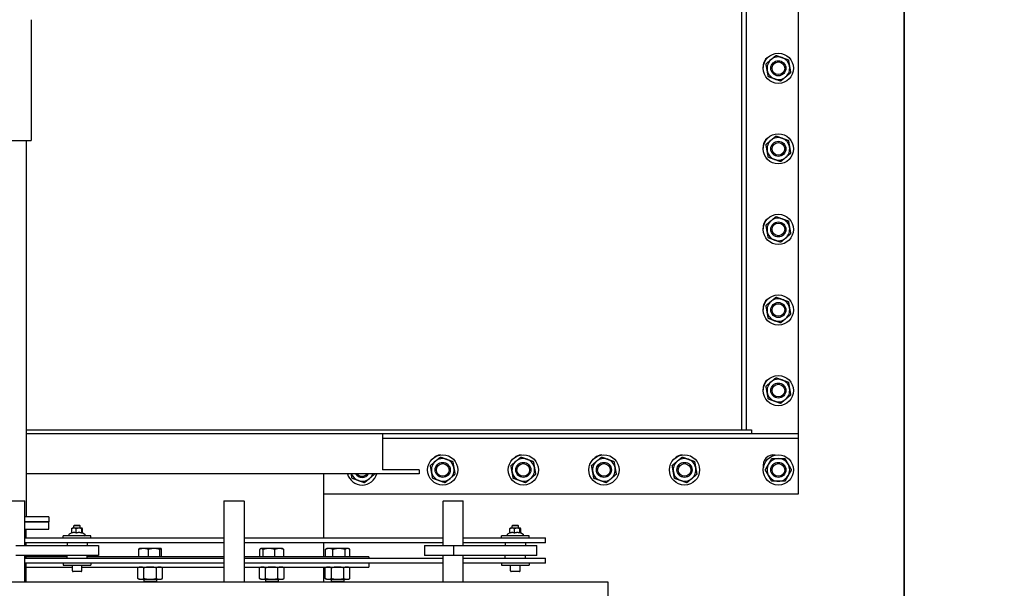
# Model space of a CAD drawing. Header units: inches. Extents: x 36 to 1719, y -84 to 1122.
# Tile 483 of 558: x 684 to 733, y 790 to 819. Entities that reach past the tile are written whole.
import ezdxf

# ---------------------------------------------------------------- set-up
doc = ezdxf.new("R2010")
doc.units = ezdxf.units.IN
doc.header["$LTSCALE"] = 48
doc.header["$MEASUREMENT"] = 0
doc.layers.add('Dimension (ANSI)', color=7, linetype='Continuous', lineweight=25)
doc.layers.add('Visible (ANSI)', color=7, linetype='Continuous', lineweight=30)
doc.styles.add('Note Text (ANSI)', font='tahoma.ttf')
doc.dimstyles.new('Architectural (ANSI)', dxfattribs={"dimscale": 48, "dimtxt": 0.125, "dimasz": 0.098425, "dimexe": 0.125, "dimexo": 0.0625, "dimgap": 0.031496, "dimtad": 0, "dimtih": 1, "dimtoh": 1, "dimdec": 4, "dimrnd": 1e-08, "dimzin": 3, "dimdsep": 46, "dimlunit": 4, "dimtxsty": 'Note Text (ANSI)', "dimcen": 0.09, "dimdle": 0.393701, "dimclrd": 256, "dimclre": 256, "dimclrt": 256, "dimadec": 0, "dimazin": 3, "dimtfac": 0.96, "dimtofl": 0, "dimtmove": 0, "dimatfit": 3, "dimfxl": 1, "dimfrac": 2, "dimtolj": 1, "dimtzin": 12, "dimlwd": -1, "dimlwe": -1, "dimarcsym": 0})

# ---------------------------------------------------------------- blocks, each defined once
blk = doc.blocks.new('*D15')
at = {"layer": 'Defpoints', "color": 0, "transparency": 16777216}
for p in [(1046.918, 854.671), (727.918, 840.715), (1046.918, 743.531)]:
    blk.add_point(p, dxfattribs=at)
at = {"layer": 'Dimension (ANSI)', "transparency": 16777216}
for p, q in [((1046.918, 851.671), (1046.918, 737.531)), ((727.918, 837.715), (727.918, 737.531)), ((732.642, 743.531), (854.572, 743.531)), ((1042.193, 743.531), (878.263, 743.531))]:
    blk.add_line(p, q, dxfattribs=at)
for points in [[(732.642, 744.318), (732.642, 742.743), (727.918, 743.531)], [(1042.193, 744.318), (1042.193, 742.743), (1046.918, 743.531)]]:
    blk.add_solid(points, dxfattribs=at)
at = {"layer": 'Dimension (ANSI)', "transparency": 16777216, "insert": (856.084, 746.656), "char_height": 6, "attachment_point": 1, "style": 'Note Text (ANSI)'}
blk.add_mtext('\\A1;26\'-7"', dxfattribs=at)
blk = doc.blocks.new('*D22')
at = {"layer": 'Defpoints', "color": 0, "transparency": 16777216}
for p in [(690.014, 1004.053), (597.741, 757.491), (727.918, 757.491)]:
    blk.add_point(p, dxfattribs=at)
at = {"layer": 'Dimension (ANSI)', "transparency": 16777216}
for p, q in [((687.014, 1004.053), (591.741, 1004.053)), ((597.741, 999.328), (597.741, 903.572)), ((597.741, 762.216), (597.741, 892.973)), ((724.918, 757.491), (591.741, 757.491))]:
    blk.add_line(p, q, dxfattribs=at)
for points in [[(596.953, 999.328), (598.528, 999.328), (597.741, 1004.053)], [(596.953, 762.216), (598.528, 762.216), (597.741, 757.491)]]:
    blk.add_solid(points, dxfattribs=at)
at = {"layer": 'Dimension (ANSI)', "transparency": 16777216, "insert": (577.782, 902.06), "char_height": 6, "attachment_point": 1, "style": 'Note Text (ANSI)'}
blk.add_mtext('\\A1;20\'-6 9/16"', dxfattribs=at)

msp = doc.modelspace()

# ---------------------------------------------------------------- linework, layer by layer
at = {"layer": 'Visible (ANSI)'}
for p, q in [((727.91768, 757.4914), (727.91768, 828.7154)), ((719.84068, 822.1246), (719.84068, 798.3582)), ((720.09068, 798.3582), (720.09068, 822.1246)), ((722.66138, 798.1789), (722.66138, 822.3039)), ((684.59068, 818.7154), (684.59068, 812.7154)), ((672.09068, 812.7154), (684.59068, 812.7154)), ((684.34067, 812.7154), (684.34067, 794.0444)), ((684.34067, 798.3582), (720.22178, 798.3582)), ((684.34067, 798.1789), (720.22178, 798.1789)), ((702.02818, 798.1789), (702.02818, 796.3664)), ((720.22178, 798.3582), (720.34068, 798.3582)), ((720.22178, 798.1789), (720.34068, 798.1789)), ((720.34068, 798.3582), (720.34068, 798.1789)), ((720.34068, 798.1789), (722.66138, 798.1789)), ((722.66138, 797.9289), (722.66138, 798.1789)), ((722.66138, 797.9289), (702.02818, 797.9289)), ((722.66138, 795.1789), (722.66138, 797.9289)), ((703.84068, 796.1789), (684.34067, 796.1789)), ((699.09068, 796.1789), (699.09068, 792.9889)), ((703.84068, 796.3664), (702.02818, 796.3664)), ((703.84068, 796.3664), (703.84068, 796.1789)), ((699.09068, 795.1789), (722.66138, 795.1789)), ((684.27818, 794.81265), (683.27818, 794.81265)), ((683.29818, 794.83265), (684.25818, 794.83265)), ((684.25818, 794.83265), (684.27818, 794.81265)), ((684.27818, 792.6139), (684.27818, 794.81265)), ((694.17318, 794.83265), (694.15318, 794.81265)), ((695.15318, 794.81265), (694.15318, 794.81265)), ((694.15318, 794.81265), (694.15318, 790.8014)), ((694.17318, 794.83265), (695.13318, 794.83265)), ((695.13318, 794.83265), (695.15318, 794.81265)), ((695.15318, 794.81265), (695.15318, 790.8014)), ((705.04818, 794.83265), (705.02818, 794.81265)), ((706.02818, 794.81265), (705.02818, 794.81265)), ((705.02818, 792.6139), (705.02818, 794.81265)), ((705.04818, 794.83265), (706.00818, 794.83265)), ((706.00818, 794.83265), (706.02818, 794.81265)), ((706.02818, 792.6139), (706.02818, 794.81265)), ((685.46568, 794.0444), (684.27818, 794.0444)), ((685.46568, 794.0444), (685.46568, 793.7944)), ((685.46568, 793.7944), (684.27818, 793.7944)), ((684.27818, 793.7944), (685.46568, 793.7944)), ((685.46568, 793.4194), (685.46568, 793.7944)), ((686.74348, 793.6299), (686.71068, 793.59685)), ((687.02268, 793.59685), (686.71068, 793.59685)), ((686.71068, 793.4729), (686.71068, 793.59685)), ((686.74348, 793.6299), (686.98988, 793.6299)), ((686.98988, 793.6299), (687.02268, 793.59685)), ((687.02268, 793.4729), (687.02268, 793.59685)), ((708.49348, 793.6299), (708.46068, 793.59685)), ((708.77268, 793.59685), (708.46068, 793.59685)), ((708.46068, 793.4729), (708.46068, 793.59685)), ((708.49348, 793.6299), (708.73988, 793.6299)), ((708.73988, 793.6299), (708.77268, 793.59685)), ((708.77268, 793.4729), (708.77268, 793.59685)), ((684.27818, 793.4194), (685.46568, 793.4194)), ((684.34068, 792.9889), (684.34068, 793.4194)), ((687.55418, 793.0979), (686.17918, 793.0979)), ((686.17918, 792.9889), (686.17918, 793.0979)), ((686.59974, 793.24359), (686.47668, 793.17254)), ((686.59974, 793.23104), (686.59974, 793.45057)), ((686.61668, 793.4729), (686.61445, 793.47161)), ((686.71406, 793.4729), (686.61668, 793.4729)), ((686.96185, 793.4729), (686.71406, 793.4729)), ((686.82838, 793.23104), (686.82838, 793.45057)), ((687.11447, 793.4729), (686.96185, 793.4729)), ((687.09532, 793.23104), (687.09532, 793.45057)), ((687.11668, 793.4729), (687.11447, 793.4729)), ((687.11668, 793.4729), (687.11891, 793.47161)), ((687.11891, 793.25208), (687.25668, 793.17254)), ((687.13362, 793.24359), (687.13362, 793.45057)), ((687.55418, 792.9889), (687.55418, 793.0979)), ((709.30418, 793.0979), (707.92918, 793.0979)), ((707.92918, 792.9889), (707.92918, 793.0979)), ((708.3496, 793.24351), (708.22668, 793.17254)), ((708.3496, 793.23104), (708.3496, 793.45057)), ((708.36668, 793.4729), (708.36441, 793.47159)), ((708.46381, 793.4729), (708.36668, 793.4729)), ((708.71156, 793.4729), (708.46381, 793.4729)), ((708.57803, 793.23104), (708.57803, 793.45057)), ((708.86443, 793.4729), (708.71156, 793.4729)), ((708.8451, 793.23104), (708.8451, 793.45057)), ((708.86668, 793.4729), (708.86443, 793.4729)), ((708.86668, 793.4729), (708.86895, 793.47159)), ((708.86895, 793.25206), (709.00668, 793.17254)), ((708.88375, 793.24351), (708.88375, 793.45057)), ((709.30418, 792.9889), (709.30418, 793.0979)), ((683.81914, 792.6139), (687.93713, 792.6139)), ((684.27818, 792.9889), (694.15318, 792.9889)), ((694.15318, 792.7389), (684.27818, 792.7389)), ((684.34068, 792.6139), (684.34068, 792.7389)), ((686.36668, 792.7389), (686.36668, 792.6139)), ((687.36668, 792.7389), (687.36668, 792.6139)), ((687.93713, 792.6139), (687.93713, 792.1139)), ((695.15318, 792.9889), (705.02818, 792.9889)), ((705.02818, 792.7389), (695.15318, 792.7389)), ((699.09068, 792.7389), (699.09068, 792.0444)), ((704.11456, 792.6139), (705.56914, 792.6139)), ((704.11456, 792.6139), (704.11456, 792.1139)), ((705.56914, 792.6139), (709.68713, 792.6139)), ((705.56914, 792.1139), (705.56914, 792.6139)), ((706.02818, 792.9889), (710.11668, 792.9889)), ((710.11668, 792.7389), (706.02818, 792.7389)), ((708.11668, 792.7389), (708.11668, 792.6139)), ((709.11668, 792.7389), (709.11668, 792.6139)), ((709.68713, 792.1139), (709.68713, 792.6139)), ((710.11668, 792.7389), (710.11668, 792.9889)), ((687.93713, 792.1139), (683.81914, 792.1139)), ((684.27818, 790.8014), (684.27818, 792.1139)), ((684.34068, 791.9889), (684.34068, 792.1139)), ((686.36668, 791.9889), (686.36668, 792.1139)), ((687.36668, 791.9889), (687.36668, 792.1139)), ((689.92704, 792.0444), (689.92704, 792.41882)), ((689.96253, 792.46627), (689.95795, 792.46363)), ((690.17038, 792.46627), (689.96253, 792.46627)), ((690.69708, 792.46627), (690.17038, 792.46627)), ((690.41371, 792.0444), (690.41371, 792.41882)), ((691.02049, 792.46627), (690.69708, 792.46627)), ((690.98045, 792.0444), (690.98045, 792.41882)), ((691.02503, 792.46627), (691.02049, 792.46627)), ((691.02503, 792.46627), (691.02961, 792.46363)), ((691.06052, 792.0444), (691.06052, 792.41882)), ((695.93655, 792.0444), (695.93655, 792.41882)), ((695.99783, 792.46627), (695.97909, 792.45545)), ((696.01593, 792.46627), (695.99783, 792.46627)), ((696.39158, 792.46627), (696.01593, 792.46627)), ((696.09532, 792.0444), (696.09532, 792.41882)), ((696.90473, 792.46627), (696.39158, 792.46627)), ((696.68785, 792.0444), (696.68785, 792.41882)), ((697.06033, 792.46627), (696.90473, 792.46627)), ((697.06033, 792.46627), (697.07907, 792.45545)), ((697.12161, 792.0444), (697.12161, 792.41882)), ((699.18717, 792.0444), (699.18717, 792.41882)), ((699.26411, 792.46627), (699.22034, 792.441)), ((699.37389, 792.46627), (699.26411, 792.46627)), ((699.8647, 792.46627), (699.37389, 792.46627)), ((699.56061, 792.0444), (699.56061, 792.41882)), ((700.28617, 792.46627), (699.8647, 792.46627)), ((700.1688, 792.0444), (700.1688, 792.41882)), ((700.32661, 792.46627), (700.28617, 792.46627)), ((700.32661, 792.46627), (700.37038, 792.441)), ((700.40355, 792.0444), (700.40355, 792.41882)), ((705.56914, 792.1139), (704.11456, 792.1139)), ((705.02818, 790.8014), (705.02818, 792.1139)), ((709.68713, 792.1139), (705.56914, 792.1139)), ((706.02818, 790.8014), (706.02818, 792.1139)), ((708.11668, 791.9889), (708.11668, 792.1139)), ((709.11668, 791.9889), (709.11668, 792.1139)), ((684.27818, 791.9889), (694.15318, 791.9889)), ((694.15318, 791.7389), (684.27818, 791.7389)), ((686.36668, 792.0444), (684.34068, 792.0444)), ((684.34068, 790.8014), (684.34068, 791.7389)), ((686.17918, 791.7389), (686.17918, 791.6299)), ((686.17918, 791.6299), (687.55418, 791.6299)), ((686.63218, 791.3499), (686.63218, 791.6299)), ((687.10118, 791.3499), (687.10118, 791.6299)), ((694.15318, 792.0444), (687.36668, 792.0444)), ((687.55418, 791.7389), (687.55418, 791.6299)), ((701.34068, 792.0444), (695.15318, 792.0444)), ((695.15318, 791.9889), (705.02818, 791.9889)), ((705.02818, 791.7389), (695.15318, 791.7389)), ((701.34068, 792.0444), (701.34068, 791.9889)), ((701.34068, 791.7389), (701.34068, 791.5444)), ((706.02818, 791.9889), (710.11668, 791.9889)), ((710.11668, 791.7389), (706.02818, 791.7389)), ((707.92918, 791.7389), (707.92918, 791.6299)), ((707.92918, 791.6299), (709.30418, 791.6299)), ((708.38218, 791.3499), (708.38218, 791.6299)), ((708.85118, 791.3499), (708.85118, 791.6299)), ((709.30418, 791.7389), (709.30418, 791.6299)), ((710.11668, 791.7389), (710.11668, 791.9889)), ((684.34068, 791.5444), (686.63218, 791.5444)), ((687.06918, 791.3179), (686.66418, 791.3179)), ((687.10118, 791.5444), (694.15318, 791.5444)), ((689.96278, 791.5444), (689.88063, 791.50609)), ((689.88063, 790.9737), (689.88063, 791.50609)), ((690.18721, 790.9737), (690.18721, 791.50609)), ((690.80035, 790.9737), (690.80035, 791.50609)), ((691.02478, 791.5444), (691.10693, 791.50609)), ((691.10693, 790.9737), (691.10693, 791.50609)), ((695.15318, 791.5444), (701.34068, 791.5444)), ((695.99808, 791.5444), (695.91593, 791.50609)), ((695.91593, 790.9737), (695.91593, 791.50609)), ((696.22251, 790.9737), (696.22251, 791.50609)), ((696.83565, 790.9737), (696.83565, 791.50609)), ((697.06008, 791.5444), (697.14223, 791.50609)), ((697.14223, 790.9737), (697.14223, 791.50609)), ((699.09068, 791.5444), (699.09068, 790.8014)), ((699.26436, 791.5444), (699.18221, 791.50609)), ((699.18221, 790.9737), (699.18221, 791.50609)), ((699.48879, 790.9737), (699.48879, 791.50609)), ((700.10193, 790.9737), (700.10193, 791.50609)), ((700.32636, 791.5444), (700.40851, 791.50609)), ((700.40851, 790.9737), (700.40851, 791.50609)), ((708.81918, 791.3179), (708.41418, 791.3179)), ((713.21568, 790.8014), (643.46568, 790.8014)), ((689.96278, 790.9354), (689.88063, 790.9737)), ((689.96278, 790.9354), (690.03392, 790.9354)), ((690.03392, 790.9354), (690.49378, 790.9354)), ((690.18128, 790.9354), (690.18128, 790.8485)), ((690.18128, 790.8485), (690.80628, 790.8485)), ((690.22838, 790.8014), (690.18128, 790.8485)), ((690.49378, 790.9354), (690.95364, 790.9354)), ((690.75918, 790.8014), (690.80628, 790.8485)), ((690.80628, 790.9354), (690.80628, 790.8485)), ((690.95364, 790.9354), (691.02478, 790.9354)), ((691.02478, 790.9354), (691.10693, 790.9737)), ((695.99808, 790.9354), (695.91593, 790.9737)), ((695.99808, 790.9354), (696.06922, 790.9354)), ((696.06922, 790.9354), (696.52908, 790.9354)), ((696.21658, 790.9354), (696.21658, 790.8485)), ((696.21658, 790.8485), (696.84158, 790.8485)), ((696.26368, 790.8014), (696.21658, 790.8485)), ((696.52908, 790.9354), (696.98894, 790.9354)), ((696.79448, 790.8014), (696.84158, 790.8485)), ((696.84158, 790.9354), (696.84158, 790.8485)), ((696.98894, 790.9354), (697.06008, 790.9354)), ((697.06008, 790.9354), (697.14223, 790.9737)), ((699.26436, 790.9354), (699.18221, 790.9737)), ((699.26436, 790.9354), (699.3355, 790.9354)), ((699.3355, 790.9354), (699.79536, 790.9354)), ((699.48286, 790.9354), (699.48286, 790.8485)), ((699.48286, 790.8485), (700.10786, 790.8485)), ((699.52996, 790.8014), (699.48286, 790.8485)), ((699.79536, 790.9354), (700.25522, 790.9354)), ((700.06076, 790.8014), (700.10786, 790.8485)), ((700.10786, 790.9354), (700.10786, 790.8485)), ((700.25522, 790.9354), (700.32636, 790.9354)), ((700.32636, 790.9354), (700.40851, 790.9737)), ((713.21568, 772.8639), (713.21568, 790.8014))]:
    msp.add_line(p, q, dxfattribs=at)
for centre, radius in [((721.66768, 816.3039), 0.75), ((721.66768, 816.3039), 0.37513), ((721.66768, 816.3039), 0.375), ((721.66768, 816.3039), 0.31366), ((721.66768, 812.3039), 0.75), ((721.66768, 812.3039), 0.37513), ((721.66768, 812.3039), 0.375), ((721.66768, 812.3039), 0.31366), ((721.66768, 808.3039), 0.75), ((721.66768, 808.3039), 0.37513), ((721.66768, 808.3039), 0.375), ((721.66768, 808.3039), 0.31366), ((721.66768, 804.3039), 0.75), ((721.66768, 804.3039), 0.37513), ((721.66768, 804.3039), 0.375), ((721.66768, 804.3039), 0.31366), ((721.66768, 800.3039), 0.75), ((721.66768, 800.3039), 0.37513), ((721.66768, 800.3039), 0.375), ((721.66768, 800.3039), 0.31366), ((705.01143, 796.3664), 0.75), ((709.01143, 796.3664), 0.75), ((713.01143, 796.3664), 0.75), ((717.01143, 796.3664), 0.75), ((721.66768, 796.3664), 0.75), ((705.01143, 796.3664), 0.37513), ((705.01143, 796.3664), 0.375), ((705.01143, 796.3664), 0.31366), ((709.01143, 796.3664), 0.37513), ((709.01143, 796.3664), 0.375), ((709.01143, 796.3664), 0.31366), ((713.01143, 796.3664), 0.37513), ((713.01143, 796.3664), 0.375), ((713.01143, 796.3664), 0.31366), ((717.01143, 796.3664), 0.37513), ((717.01143, 796.3664), 0.375), ((717.01143, 796.3664), 0.31366), ((721.66768, 796.3664), 0.37513), ((721.66768, 796.3664), 0.375), ((721.66768, 796.3664), 0.31366)]:
    msp.add_circle(centre, radius, dxfattribs=at)
for centre, radius, start, end in [((721.41138, 816.4207), 0.5, 121.377717, 189.62326), ((721.66768, 816.3039), 0.5625, 130.16068, 190.16068), ((721.66768, 816.3039), 0.5625, 70.16068, 130.16068), ((721.66768, 816.3039), 0.5625, 10.16068, 70.16068), ((721.66768, 816.3039), 0.5625, 190.16068, 250.16068), ((721.66768, 816.3039), 0.5625, 310.16068, 10.16068), ((721.66768, 816.3039), 0.5625, 250.16068, 310.16068), ((721.41138, 812.4207), 0.5, 121.377717, 189.62326), ((721.66768, 812.3039), 0.5625, 130.16068, 190.16068), ((721.66768, 812.3039), 0.5625, 70.16068, 130.16068), ((721.66768, 812.3039), 0.5625, 10.16068, 70.16068), ((721.66768, 812.3039), 0.5625, 190.16068, 250.16068), ((721.66768, 812.3039), 0.5625, 310.16068, 10.16068), ((721.66768, 812.3039), 0.5625, 250.16068, 310.16068), ((721.41138, 808.4207), 0.5, 121.377717, 189.62326), ((721.66768, 808.3039), 0.5625, 130.16068, 190.16068), ((721.66768, 808.3039), 0.5625, 70.16068, 130.16068), ((721.66768, 808.3039), 0.5625, 10.16068, 70.16068), ((721.66768, 808.3039), 0.5625, 190.16068, 250.16068), ((721.66768, 808.3039), 0.5625, 310.16068, 10.16068), ((721.66768, 808.3039), 0.5625, 250.16068, 310.16068), ((721.41138, 804.4207), 0.5, 121.377717, 189.62326), ((721.66768, 804.3039), 0.5625, 70.16068, 130.16068), ((721.66768, 804.3039), 0.5625, 10.16068, 70.16068), ((721.66768, 804.3039), 0.5625, 130.16068, 190.16068), ((721.66768, 804.3039), 0.5625, 310.16068, 10.16068), ((721.66768, 804.3039), 0.5625, 190.16068, 250.16068), ((721.66768, 804.3039), 0.5625, 250.16068, 310.16068), ((721.66768, 800.3039), 0.5625, 70.16068, 130.16068), ((721.41138, 800.4207), 0.5, 121.377717, 189.62326), ((721.66768, 800.3039), 0.5625, 130.16068, 190.16068), ((721.66768, 800.3039), 0.5625, 10.16068, 70.16068), ((721.66768, 800.3039), 0.5625, 310.16068, 10.16068), ((721.66768, 800.3039), 0.5625, 190.16068, 250.16068), ((721.66768, 800.3039), 0.5625, 250.16068, 310.16068), ((704.91138, 796.6082), 0.5, 91.30917, 133.647606), ((708.91138, 796.6082), 0.5, 91.30917, 133.647606), ((712.91138, 796.6082), 0.5, 91.30917, 133.647606), ((716.91138, 796.6082), 0.5, 91.30917, 133.647606), ((721.41138, 796.6082), 0.5, 78.978827, 194.356063), ((705.01143, 796.3664), 0.5625, 130.16068, 190.16068), ((705.01143, 796.3664), 0.5625, 70.16068, 130.16068), ((705.01143, 796.3664), 0.5625, 10.16068, 70.16068), ((709.01143, 796.3664), 0.5625, 130.16068, 190.16068), ((709.01143, 796.3664), 0.5625, 70.16068, 130.16068), ((709.01143, 796.3664), 0.5625, 10.16068, 70.16068), ((713.01143, 796.3664), 0.5625, 130.16068, 190.16068), ((713.01143, 796.3664), 0.5625, 70.16068, 130.16068), ((713.01143, 796.3664), 0.5625, 10.16068, 70.16068), ((717.01143, 796.3664), 0.5625, 130.16068, 190.16068), ((717.01143, 796.3664), 0.5625, 70.16068, 130.16068), ((717.01143, 796.3664), 0.5625, 10.16068, 70.16068), ((721.66768, 796.3664), 0.5625, 150, 210), ((721.66768, 796.3664), 0.5625, 90, 150), ((721.66768, 796.3664), 0.5625, 30, 90), ((721.66768, 796.3664), 0.5625, 330, 30), ((701.01143, 796.3664), 0.75, 194.477512, 345.522488), ((701.01143, 796.3664), 0.5625, 199.471221, 250.16068), ((701.01143, 796.3664), 0.37513, 209.988838, 330.011162), ((701.01143, 796.3664), 0.375, 210, 330), ((701.01143, 796.3664), 0.31366, 216.711822, 323.288178), ((701.01143, 796.3664), 0.5625, 310.16068, 340.528779), ((705.01143, 796.3664), 0.5625, 190.16068, 250.16068), ((705.01143, 796.3664), 0.5625, 310.16068, 10.16068), ((709.01143, 796.3664), 0.5625, 190.16068, 250.16068), ((709.01143, 796.3664), 0.5625, 310.16068, 10.16068), ((713.01143, 796.3664), 0.5625, 190.16068, 250.16068), ((713.01143, 796.3664), 0.5625, 310.16068, 10.16068), ((717.01143, 796.3664), 0.5625, 190.16068, 250.16068), ((717.01143, 796.3664), 0.5625, 310.16068, 10.16068), ((721.66768, 796.3664), 0.5625, 210, 270), ((721.66768, 796.3664), 0.5625, 270, 330), ((701.01143, 796.3664), 0.5625, 250.16068, 310.16068), ((705.01143, 796.3664), 0.5625, 250.16068, 310.16068), ((709.01143, 796.3664), 0.5625, 250.16068, 310.16068), ((713.01143, 796.3664), 0.5625, 250.16068, 310.16068), ((717.01143, 796.3664), 0.5625, 250.16068, 310.16068), ((686.49668, 793.1379), 0.04, 120, 270), ((687.23668, 793.1379), 0.04, 270, 60), ((708.24668, 793.1379), 0.04, 120, 270), ((708.98668, 793.1379), 0.04, 270, 60), ((686.66418, 791.3499), 0.032, 180, 270), ((687.06918, 791.3499), 0.032, 270, 0), ((708.41418, 791.3499), 0.032, 180, 270), ((708.81918, 791.3499), 0.032, 270, 0)]:
    msp.add_arc(centre, radius, start, end, dxfattribs=at)
for points, weights in [([(721.05671, 816.52433), (721.18972, 816.63658), (721.30491, 816.73378)], [1, 1.0379548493, 1]), ([(721.114, 816.20467), (721.08741, 816.35303), (721.05671, 816.52433)], [1, 1.0379548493, 1]), ([(721.30491, 816.73378), (721.42009, 816.83099), (721.5531, 816.94323)], [1, 1.0379548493, 1]), ([(721.5531, 816.94323), (721.71681, 816.88416), (721.85859, 816.83301)], [1, 1.0379548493, 1]), ([(721.85859, 816.83301), (722.00036, 816.78186), (722.16407, 816.72279)], [1, 1.0379548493, 1]), ([(722.16407, 816.72279), (722.19477, 816.55149), (722.22136, 816.40313)], [1, 1.0379548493, 1]), ([(721.17129, 815.885), (721.14059, 816.05631), (721.114, 816.20467)], [1, 1.0379548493, 1]), ([(722.27865, 816.08346), (722.14564, 815.97122), (722.03046, 815.87401)], [1, 1.0379548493, 1]), ([(722.22136, 816.40313), (722.24795, 816.25477), (722.27865, 816.08346)], [1, 1.0379548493, 1]), ([(721.47678, 815.77478), (721.335, 815.82594), (721.17129, 815.885)], [1, 1.0379548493, 1]), ([(721.78226, 815.66457), (721.61855, 815.72363), (721.47678, 815.77478)], [1, 1.0379548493, 1]), ([(722.03046, 815.87401), (721.91527, 815.77681), (721.78226, 815.66457)], [1, 1.0379548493, 1]), ([(721.05671, 812.52433), (721.18972, 812.63658), (721.30491, 812.73378)], [1, 1.0379548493, 1]), ([(721.30491, 812.73378), (721.42009, 812.83099), (721.5531, 812.94323)], [1, 1.0379548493, 1]), ([(721.5531, 812.94323), (721.71681, 812.88416), (721.85859, 812.83301)], [1, 1.0379548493, 1]), ([(721.85859, 812.83301), (722.00036, 812.78186), (722.16407, 812.72279)], [1, 1.0379548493, 1]), ([(722.16407, 812.72279), (722.19477, 812.55149), (722.22136, 812.40313)], [1, 1.0379548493, 1]), ([(721.114, 812.20467), (721.08741, 812.35303), (721.05671, 812.52433)], [1, 1.0379548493, 1]), ([(721.17129, 811.885), (721.14059, 812.05631), (721.114, 812.20467)], [1, 1.0379548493, 1]), ([(722.22136, 812.40313), (722.24795, 812.25477), (722.27865, 812.08346)], [1, 1.0379548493, 1]), ([(721.47678, 811.77478), (721.335, 811.82594), (721.17129, 811.885)], [1, 1.0379548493, 1]), ([(721.78226, 811.66457), (721.61855, 811.72363), (721.47678, 811.77478)], [1, 1.0379548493, 1]), ([(722.03046, 811.87401), (721.91527, 811.77681), (721.78226, 811.66457)], [1, 1.0379548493, 1]), ([(722.27865, 812.08346), (722.14564, 811.97122), (722.03046, 811.87401)], [1, 1.0379548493, 1]), ([(721.05671, 808.52433), (721.18972, 808.63658), (721.30491, 808.73378)], [1, 1.0379548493, 1]), ([(721.30491, 808.73378), (721.42009, 808.83099), (721.5531, 808.94323)], [1, 1.0379548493, 1]), ([(721.5531, 808.94323), (721.71681, 808.88416), (721.85859, 808.83301)], [1, 1.0379548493, 1]), ([(721.85859, 808.83301), (722.00036, 808.78186), (722.16407, 808.72279)], [1, 1.0379548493, 1]), ([(722.16407, 808.72279), (722.19477, 808.55149), (722.22136, 808.40313)], [1, 1.0379548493, 1]), ([(721.114, 808.20467), (721.08741, 808.35303), (721.05671, 808.52433)], [1, 1.0379548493, 1]), ([(721.17129, 807.885), (721.14059, 808.05631), (721.114, 808.20467)], [1, 1.0379548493, 1]), ([(722.22136, 808.40313), (722.24795, 808.25477), (722.27865, 808.08346)], [1, 1.0379548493, 1]), ([(721.47678, 807.77478), (721.335, 807.82594), (721.17129, 807.885)], [1, 1.0379548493, 1]), ([(721.78226, 807.66457), (721.61855, 807.72363), (721.47678, 807.77478)], [1, 1.0379548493, 1]), ([(722.03046, 807.87401), (721.91527, 807.77681), (721.78226, 807.66457)], [1, 1.0379548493, 1]), ([(722.27865, 808.08346), (722.14564, 807.97122), (722.03046, 807.87401)], [1, 1.0379548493, 1]), ([(721.30491, 804.73378), (721.42009, 804.83099), (721.5531, 804.94323)], [1, 1.0379548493, 1]), ([(721.5531, 804.94323), (721.71681, 804.88416), (721.85859, 804.83301)], [1, 1.0379548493, 1]), ([(721.85859, 804.83301), (722.00036, 804.78186), (722.16407, 804.72279)], [1, 1.0379548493, 1]), ([(721.05671, 804.52433), (721.18972, 804.63658), (721.30491, 804.73378)], [1, 1.0379548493, 1]), ([(721.114, 804.20467), (721.08741, 804.35303), (721.05671, 804.52433)], [1, 1.0379548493, 1]), ([(722.16407, 804.72279), (722.19477, 804.55149), (722.22136, 804.40313)], [1, 1.0379548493, 1]), ([(722.22136, 804.40313), (722.24795, 804.25477), (722.27865, 804.08346)], [1, 1.0379548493, 1]), ([(721.17129, 803.885), (721.14059, 804.05631), (721.114, 804.20467)], [1, 1.0379548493, 1]), ([(721.47678, 803.77478), (721.335, 803.82594), (721.17129, 803.885)], [1, 1.0379548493, 1]), ([(722.03046, 803.87401), (721.91527, 803.77681), (721.78226, 803.66457)], [1, 1.0379548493, 1]), ([(722.27865, 804.08346), (722.14564, 803.97122), (722.03046, 803.87401)], [1, 1.0379548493, 1]), ([(721.78226, 803.66457), (721.61855, 803.72363), (721.47678, 803.77478)], [1, 1.0379548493, 1]), ([(721.30491, 800.73378), (721.42009, 800.83099), (721.5531, 800.94323)], [1, 1.0379548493, 1]), ([(721.5531, 800.94323), (721.71681, 800.88416), (721.85859, 800.83301)], [1, 1.0379548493, 1]), ([(721.05671, 800.52433), (721.18972, 800.63658), (721.30491, 800.73378)], [1, 1.0379548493, 1]), ([(721.114, 800.20467), (721.08741, 800.35303), (721.05671, 800.52433)], [1, 1.0379548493, 1]), ([(721.85859, 800.83301), (722.00036, 800.78186), (722.16407, 800.72279)], [1, 1.0379548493, 1]), ([(722.16407, 800.72279), (722.19477, 800.55149), (722.22136, 800.40313)], [1, 1.0379548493, 1]), ([(722.22136, 800.40313), (722.24795, 800.25477), (722.27865, 800.08346)], [1, 1.0379548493, 1]), ([(721.17129, 799.885), (721.14059, 800.05631), (721.114, 800.20467)], [1, 1.0379548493, 1]), ([(722.27865, 800.08346), (722.14564, 799.97122), (722.03046, 799.87401)], [1, 1.0379548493, 1]), ([(721.47678, 799.77478), (721.335, 799.82594), (721.17129, 799.885)], [1, 1.0379548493, 1]), ([(721.78226, 799.66457), (721.61855, 799.72363), (721.47678, 799.77478)], [1, 1.0379548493, 1]), ([(722.03046, 799.87401), (721.91527, 799.77681), (721.78226, 799.66457)], [1, 1.0379548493, 1]), ([(704.64866, 796.79628), (704.76384, 796.89349), (704.89685, 797.00573)], [1, 1.0379548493, 1]), ([(704.89685, 797.00573), (705.06056, 796.94666), (705.20234, 796.89551)], [1, 1.0379548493, 1]), ([(708.64866, 796.79628), (708.76384, 796.89349), (708.89685, 797.00573)], [1, 1.0379548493, 1]), ([(708.89685, 797.00573), (709.06056, 796.94666), (709.20234, 796.89551)], [1, 1.0379548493, 1]), ([(712.64866, 796.79628), (712.76384, 796.89349), (712.89685, 797.00573)], [1, 1.0379548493, 1]), ([(712.89685, 797.00573), (713.06056, 796.94666), (713.20234, 796.89551)], [1, 1.0379548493, 1]), ([(716.64866, 796.79628), (716.76384, 796.89349), (716.89685, 797.00573)], [1, 1.0379548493, 1]), ([(716.89685, 797.00573), (717.06056, 796.94666), (717.20234, 796.89551)], [1, 1.0379548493, 1]), ([(704.40046, 796.58683), (704.53347, 796.69908), (704.64866, 796.79628)], [1, 1.0379548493, 1]), ([(704.45775, 796.26717), (704.43116, 796.41553), (704.40046, 796.58683)], [1, 1.0379548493, 1]), ([(705.20234, 796.89551), (705.34411, 796.84436), (705.50782, 796.78529)], [1, 1.0379548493, 1]), ([(705.50782, 796.78529), (705.53852, 796.61399), (705.56511, 796.46563)], [1, 1.0379548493, 1]), ([(708.40046, 796.58683), (708.53347, 796.69908), (708.64866, 796.79628)], [1, 1.0379548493, 1]), ([(708.45775, 796.26717), (708.43116, 796.41553), (708.40046, 796.58683)], [1, 1.0379548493, 1]), ([(709.20234, 796.89551), (709.34411, 796.84436), (709.50782, 796.78529)], [1, 1.0379548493, 1]), ([(709.50782, 796.78529), (709.53852, 796.61399), (709.56511, 796.46563)], [1, 1.0379548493, 1]), ([(712.40046, 796.58683), (712.53347, 796.69908), (712.64866, 796.79628)], [1, 1.0379548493, 1]), ([(712.45775, 796.26717), (712.43116, 796.41553), (712.40046, 796.58683)], [1, 1.0379548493, 1]), ([(713.20234, 796.89551), (713.34411, 796.84436), (713.50782, 796.78529)], [1, 1.0379548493, 1]), ([(713.50782, 796.78529), (713.53852, 796.61399), (713.56511, 796.46563)], [1, 1.0379548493, 1]), ([(716.40046, 796.58683), (716.53347, 796.69908), (716.64866, 796.79628)], [1, 1.0379548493, 1]), ([(716.45775, 796.26717), (716.43116, 796.41553), (716.40046, 796.58683)], [1, 1.0379548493, 1]), ([(717.20234, 796.89551), (717.34411, 796.84436), (717.50782, 796.78529)], [1, 1.0379548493, 1]), ([(717.50782, 796.78529), (717.53852, 796.61399), (717.56511, 796.46563)], [1, 1.0379548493, 1]), ([(721.01816, 796.3664), (721.10518, 796.51712), (721.18054, 796.64765)], [1, 1.0379548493, 1]), ([(721.18054, 796.64765), (721.2559, 796.77818), (721.34292, 796.9289)], [1, 1.0379548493, 1]), ([(721.34292, 796.9289), (721.51696, 796.9289), (721.66768, 796.9289)], [1, 1.0379548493, 1]), ([(721.66768, 796.9289), (721.8184, 796.9289), (721.99244, 796.9289)], [1, 1.0379548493, 1]), ([(721.99244, 796.9289), (722.07946, 796.77818), (722.15482, 796.64765)], [1, 1.0379548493, 1]), ([(722.15482, 796.64765), (722.23018, 796.51712), (722.3172, 796.3664)], [1, 1.0379548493, 1]), ([(700.51504, 795.9475), (700.49295, 796.07078), (700.47357, 796.1789)], [1, 1.02702667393, 1.01556334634]), ([(701.6224, 796.14596), (701.48939, 796.03372), (701.37421, 795.93651)], [1, 1.0379548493, 1]), ([(701.6165, 796.1789), (701.61941, 796.16264), (701.6224, 796.14596)], [1.00647157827, 1.00357194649, 1]), ([(704.51504, 795.9475), (704.48434, 796.11881), (704.45775, 796.26717)], [1, 1.0379548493, 1]), ([(705.6224, 796.14596), (705.48939, 796.03372), (705.37421, 795.93651)], [1, 1.0379548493, 1]), ([(705.56511, 796.46563), (705.5917, 796.31727), (705.6224, 796.14596)], [1, 1.0379548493, 1]), ([(708.51504, 795.9475), (708.48434, 796.11881), (708.45775, 796.26717)], [1, 1.0379548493, 1]), ([(709.6224, 796.14596), (709.48939, 796.03372), (709.37421, 795.93651)], [1, 1.0379548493, 1]), ([(709.56511, 796.46563), (709.5917, 796.31727), (709.6224, 796.14596)], [1, 1.0379548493, 1]), ([(712.51504, 795.9475), (712.48434, 796.11881), (712.45775, 796.26717)], [1, 1.0379548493, 1]), ([(713.6224, 796.14596), (713.48939, 796.03372), (713.37421, 795.93651)], [1, 1.0379548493, 1]), ([(713.56511, 796.46563), (713.5917, 796.31727), (713.6224, 796.14596)], [1, 1.0379548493, 1]), ([(716.51504, 795.9475), (716.48434, 796.11881), (716.45775, 796.26717)], [1, 1.0379548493, 1]), ([(717.6224, 796.14596), (717.48939, 796.03372), (717.37421, 795.93651)], [1, 1.0379548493, 1]), ([(717.56511, 796.46563), (717.5917, 796.31727), (717.6224, 796.14596)], [1, 1.0379548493, 1]), ([(721.18054, 796.08515), (721.10518, 796.21568), (721.01816, 796.3664)], [1, 1.0379548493, 1]), ([(721.34292, 795.8039), (721.2559, 795.95462), (721.18054, 796.08515)], [1, 1.0379548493, 1]), ([(722.15482, 796.08515), (722.07946, 795.95462), (721.99244, 795.8039)], [1, 1.0379548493, 1]), ([(722.3172, 796.3664), (722.23018, 796.21568), (722.15482, 796.08515)], [1, 1.0379548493, 1]), ([(700.82053, 795.83728), (700.67875, 795.88844), (700.51504, 795.9475)], [1, 1.0379548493, 1]), ([(701.12601, 795.72707), (700.9623, 795.78613), (700.82053, 795.83728)], [1, 1.0379548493, 1]), ([(701.37421, 795.93651), (701.25902, 795.83931), (701.12601, 795.72707)], [1, 1.0379548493, 1]), ([(704.82053, 795.83728), (704.67875, 795.88844), (704.51504, 795.9475)], [1, 1.0379548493, 1]), ([(705.12601, 795.72707), (704.9623, 795.78613), (704.82053, 795.83728)], [1, 1.0379548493, 1]), ([(705.37421, 795.93651), (705.25902, 795.83931), (705.12601, 795.72707)], [1, 1.0379548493, 1]), ([(708.82053, 795.83728), (708.67875, 795.88844), (708.51504, 795.9475)], [1, 1.0379548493, 1]), ([(709.12601, 795.72707), (708.9623, 795.78613), (708.82053, 795.83728)], [1, 1.0379548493, 1]), ([(709.37421, 795.93651), (709.25902, 795.83931), (709.12601, 795.72707)], [1, 1.0379548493, 1]), ([(712.82053, 795.83728), (712.67875, 795.88844), (712.51504, 795.9475)], [1, 1.0379548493, 1]), ([(713.12601, 795.72707), (712.9623, 795.78613), (712.82053, 795.83728)], [1, 1.0379548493, 1]), ([(713.37421, 795.93651), (713.25902, 795.83931), (713.12601, 795.72707)], [1, 1.0379548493, 1]), ([(716.82053, 795.83728), (716.67875, 795.88844), (716.51504, 795.9475)], [1, 1.0379548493, 1]), ([(717.12601, 795.72707), (716.9623, 795.78613), (716.82053, 795.83728)], [1, 1.0379548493, 1]), ([(717.37421, 795.93651), (717.25902, 795.83931), (717.12601, 795.72707)], [1, 1.0379548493, 1]), ([(721.66768, 795.8039), (721.51696, 795.8039), (721.34292, 795.8039)], [1, 1.0379548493, 1]), ([(721.99244, 795.8039), (721.8184, 795.8039), (721.66768, 795.8039)], [1, 1.0379548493, 1]), ([(686.71406, 793.4729), (686.661, 793.4729), (686.59974, 793.45057)], [1, 1.0379548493, 1]), ([(686.59974, 793.45057), (686.60759, 793.46765), (686.61445, 793.47161)], [1, 1.02877780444, 1.01391628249]), ([(686.71406, 793.25337), (686.661, 793.25337), (686.59974, 793.23104)], [1, 1.07126378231, 1.06521168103]), ([(686.82838, 793.45057), (686.76711, 793.4729), (686.71406, 793.4729)], [1, 1.0379548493, 1]), ([(686.82838, 793.23104), (686.76711, 793.25337), (686.71406, 793.25337)], [1.06521168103, 1.07126378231, 1]), ([(686.96185, 793.4729), (686.8999, 793.4729), (686.82838, 793.45057)], [1, 1.0379548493, 1]), ([(686.96185, 793.25337), (686.8999, 793.25337), (686.82838, 793.23104)], [1, 1.07126378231, 1.06521168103]), ([(687.09532, 793.45057), (687.02379, 793.4729), (686.96185, 793.4729)], [1, 1.0379548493, 1]), ([(687.09532, 793.23104), (687.02379, 793.25337), (686.96185, 793.25337)], [1.06521168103, 1.07126378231, 1]), ([(687.11447, 793.4729), (687.10558, 793.4729), (687.09532, 793.45057)], [1, 1.0379548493, 1]), ([(687.11447, 793.25337), (687.10558, 793.25337), (687.09532, 793.23104)], [1, 1.07126378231, 1.06521168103]), ([(687.13362, 793.45057), (687.12336, 793.4729), (687.11447, 793.4729)], [1, 1.0379548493, 1]), ([(687.11891, 793.25208), (687.11668, 793.25337), (687.11447, 793.25337)], [1.02933510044, 1.01682146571, 1]), ([(708.46381, 793.4729), (708.41081, 793.4729), (708.3496, 793.45057)], [1, 1.0379548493, 1]), ([(708.3496, 793.45057), (708.3575, 793.4676), (708.36441, 793.47159)], [1, 1.02869213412, 1.01400438]), ([(708.46381, 793.25337), (708.41081, 793.25337), (708.3496, 793.23104)], [1, 1.07126378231, 1.06521168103]), ([(708.57803, 793.45057), (708.51682, 793.4729), (708.46381, 793.4729)], [1, 1.0379548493, 1]), ([(708.57803, 793.23104), (708.51682, 793.25337), (708.46381, 793.25337)], [1.06521168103, 1.07126378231, 1]), ([(708.71156, 793.4729), (708.64959, 793.4729), (708.57803, 793.45057)], [1, 1.0379548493, 1]), ([(708.71156, 793.25337), (708.64959, 793.25337), (708.57803, 793.23104)], [1, 1.07126378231, 1.06521168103]), ([(708.8451, 793.45057), (708.77354, 793.4729), (708.71156, 793.4729)], [1, 1.0379548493, 1]), ([(708.8451, 793.23104), (708.77354, 793.25337), (708.71156, 793.25337)], [1.06521168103, 1.07126378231, 1]), ([(708.86443, 793.4729), (708.85546, 793.4729), (708.8451, 793.45057)], [1, 1.0379548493, 1]), ([(708.86443, 793.25337), (708.85546, 793.25337), (708.8451, 793.23104)], [1, 1.07126378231, 1.06521168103]), ([(708.88375, 793.45057), (708.8734, 793.4729), (708.86443, 793.4729)], [1, 1.0379548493, 1]), ([(708.86895, 793.25206), (708.86668, 793.25337), (708.86443, 793.25337)], [1.02957014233, 1.01697969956, 1]), ([(690.17038, 792.46627), (690.05744, 792.46627), (689.92704, 792.41882)], [1, 1.04314139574, 1.01001874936]), ([(689.92704, 792.41882), (689.94354, 792.45531), (689.95795, 792.46363)], [1.01001874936, 1.03529491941, 1.01615991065]), ([(690.41371, 792.41882), (690.28331, 792.46627), (690.17038, 792.46627)], [1.01001874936, 1.04314139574, 1]), ([(690.69708, 792.46627), (690.56557, 792.46627), (690.41371, 792.41882)], [1, 1.04314139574, 1.01001874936]), ([(690.98045, 792.41882), (690.82859, 792.46627), (690.69708, 792.46627)], [1.01001874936, 1.04314139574, 1]), ([(691.02049, 792.46627), (691.00191, 792.46627), (690.98045, 792.41882)], [1, 1.04314139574, 1.01001874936]), ([(691.06052, 792.41882), (691.03907, 792.46627), (691.02049, 792.46627)], [1.01001874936, 1.04314139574, 1]), ([(696.01593, 792.46627), (695.97909, 792.46627), (695.93655, 792.41882)], [1, 1.04314139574, 1.01001874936]), ([(696.09532, 792.41882), (696.05277, 792.46627), (696.01593, 792.46627)], [1.01001874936, 1.04314139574, 1]), ([(696.39158, 792.46627), (696.25408, 792.46627), (696.09532, 792.41882)], [1, 1.04314139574, 1.01001874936]), ([(696.68785, 792.41882), (696.52908, 792.46627), (696.39158, 792.46627)], [1.01001874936, 1.04314139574, 1]), ([(696.90473, 792.46627), (696.80407, 792.46627), (696.68785, 792.41882)], [1, 1.04314139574, 1.01001874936]), ([(697.12161, 792.41882), (697.00539, 792.46627), (696.90473, 792.46627)], [1.01001874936, 1.04314139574, 1]), ([(697.07907, 792.45545), (697.09918, 792.44384), (697.12161, 792.41882)], [1.02385469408, 1.02721658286, 1.01001874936]), ([(699.37389, 792.46627), (699.28723, 792.46627), (699.18717, 792.41882)], [1, 1.04314139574, 1.01001874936]), ([(699.18717, 792.41882), (699.20429, 792.43174), (699.22034, 792.441)], [1.01001874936, 1.01882307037, 1.02223897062]), ([(699.56061, 792.41882), (699.46055, 792.46627), (699.37389, 792.46627)], [1.01001874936, 1.04314139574, 1]), ([(699.8647, 792.46627), (699.72357, 792.46627), (699.56061, 792.41882)], [1, 1.04314139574, 1.01001874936]), ([(700.1688, 792.41882), (700.00583, 792.46627), (699.8647, 792.46627)], [1.01001874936, 1.04314139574, 1]), ([(700.28617, 792.46627), (700.2317, 792.46627), (700.1688, 792.41882)], [1, 1.04314139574, 1.01001874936]), ([(700.40355, 792.41882), (700.34065, 792.46627), (700.28617, 792.46627)], [1.01001874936, 1.04314139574, 1]), ([(690.03392, 791.5444), (689.96278, 791.5444), (689.88063, 791.50609)], [1, 1.0379548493, 1]), ([(690.18721, 791.50609), (690.10506, 791.5444), (690.03392, 791.5444)], [1, 1.0379548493, 1]), ([(690.49378, 791.5444), (690.3515, 791.5444), (690.18721, 791.50609)], [1, 1.0379548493, 1]), ([(690.80035, 791.50609), (690.63606, 791.5444), (690.49378, 791.5444)], [1, 1.0379548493, 1]), ([(690.95364, 791.5444), (690.8825, 791.5444), (690.80035, 791.50609)], [1, 1.0379548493, 1]), ([(691.10693, 791.50609), (691.02478, 791.5444), (690.95364, 791.5444)], [1, 1.0379548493, 1]), ([(696.06922, 791.5444), (695.99808, 791.5444), (695.91593, 791.50609)], [1, 1.0379548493, 1]), ([(696.22251, 791.50609), (696.14036, 791.5444), (696.06922, 791.5444)], [1, 1.0379548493, 1]), ([(696.52908, 791.5444), (696.3868, 791.5444), (696.22251, 791.50609)], [1, 1.0379548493, 1]), ([(696.83565, 791.50609), (696.67136, 791.5444), (696.52908, 791.5444)], [1, 1.0379548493, 1]), ([(696.98894, 791.5444), (696.9178, 791.5444), (696.83565, 791.50609)], [1, 1.0379548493, 1]), ([(697.14223, 791.50609), (697.06008, 791.5444), (696.98894, 791.5444)], [1, 1.0379548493, 1]), ([(699.3355, 791.5444), (699.26436, 791.5444), (699.18221, 791.50609)], [1, 1.0379548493, 1]), ([(699.48879, 791.50609), (699.40664, 791.5444), (699.3355, 791.5444)], [1, 1.0379548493, 1]), ([(699.79536, 791.5444), (699.65308, 791.5444), (699.48879, 791.50609)], [1, 1.0379548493, 1]), ([(700.10193, 791.50609), (699.93764, 791.5444), (699.79536, 791.5444)], [1, 1.0379548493, 1]), ([(700.25522, 791.5444), (700.18408, 791.5444), (700.10193, 791.50609)], [1, 1.0379548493, 1]), ([(700.40851, 791.50609), (700.32636, 791.5444), (700.25522, 791.5444)], [1, 1.0379548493, 1]), ([(689.88063, 790.9737), (689.96278, 790.9354), (690.03392, 790.9354)], [1, 1.0379548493, 1]), ([(690.03392, 790.9354), (690.10506, 790.9354), (690.18721, 790.9737)], [1, 1.0379548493, 1]), ([(690.18721, 790.9737), (690.3515, 790.9354), (690.49378, 790.9354)], [1, 1.0379548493, 1]), ([(690.49378, 790.9354), (690.63606, 790.9354), (690.80035, 790.9737)], [1, 1.0379548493, 1]), ([(690.80035, 790.9737), (690.8825, 790.9354), (690.95364, 790.9354)], [1, 1.0379548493, 1]), ([(690.95364, 790.9354), (691.02478, 790.9354), (691.10693, 790.9737)], [1, 1.0379548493, 1]), ([(695.91593, 790.9737), (695.99808, 790.9354), (696.06922, 790.9354)], [1, 1.0379548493, 1]), ([(696.06922, 790.9354), (696.14036, 790.9354), (696.22251, 790.9737)], [1, 1.0379548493, 1]), ([(696.22251, 790.9737), (696.3868, 790.9354), (696.52908, 790.9354)], [1, 1.0379548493, 1]), ([(696.52908, 790.9354), (696.67136, 790.9354), (696.83565, 790.9737)], [1, 1.0379548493, 1]), ([(696.83565, 790.9737), (696.9178, 790.9354), (696.98894, 790.9354)], [1, 1.0379548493, 1]), ([(696.98894, 790.9354), (697.06008, 790.9354), (697.14223, 790.9737)], [1, 1.0379548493, 1]), ([(699.18221, 790.9737), (699.26436, 790.9354), (699.3355, 790.9354)], [1, 1.0379548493, 1]), ([(699.3355, 790.9354), (699.40664, 790.9354), (699.48879, 790.9737)], [1, 1.0379548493, 1]), ([(699.48879, 790.9737), (699.65308, 790.9354), (699.79536, 790.9354)], [1, 1.0379548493, 1]), ([(699.79536, 790.9354), (699.93764, 790.9354), (700.10193, 790.9737)], [1, 1.0379548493, 1]), ([(700.10193, 790.9737), (700.18408, 790.9354), (700.25522, 790.9354)], [1, 1.0379548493, 1]), ([(700.25522, 790.9354), (700.32636, 790.9354), (700.40851, 790.9737)], [1, 1.0379548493, 1])]:
    msp.add_rational_spline(points, weights, degree=2, dxfattribs=at)

# ---------------------------------------------------------------- dimensions: what is measured, and where the dimension line sits
at = {"layer": 'Dimension (ANSI)'}
dim = msp.add_linear_dim(base=(597.7408, 757.4914), p1=(690.01418, 1004.0529), p2=(727.91768, 757.4914), angle=270, dimstyle='Architectural (ANSI)', override={"dimgap": 0.031496, "dimdec": 4, "dimlfac": 1, "dimtol": 0, "dimlim": 0, "dimtp": 0, "dimtm": 0, "dimtdec": 2, "dimatfit": 1}, dxfattribs=at)
dim.commit()
dim.dimension.update_dxf_attribs({"geometry": '*D22', "text_midpoint": (597.7408, 898.27215), "dimtype": 160})
dim = msp.add_linear_dim(base=(1046.91768, 743.53077), p1=(727.91768, 840.7154), p2=(1046.91768, 854.67131), dimstyle='Architectural (ANSI)', override={"dimgap": 0.031496, "dimtih": 0, "dimtoh": 0, "dimdec": 4, "dimlfac": 1, "dimtol": 0, "dimlim": 0, "dimtp": 0, "dimtm": 0, "dimtdec": 2, "dimatfit": 1}, dxfattribs=at)
dim.commit()
dim.dimension.update_dxf_attribs({"geometry": '*D15', "text_midpoint": (866.41768, 743.53077), "dimtype": 160})

doc.saveas('drawing.dxf')
